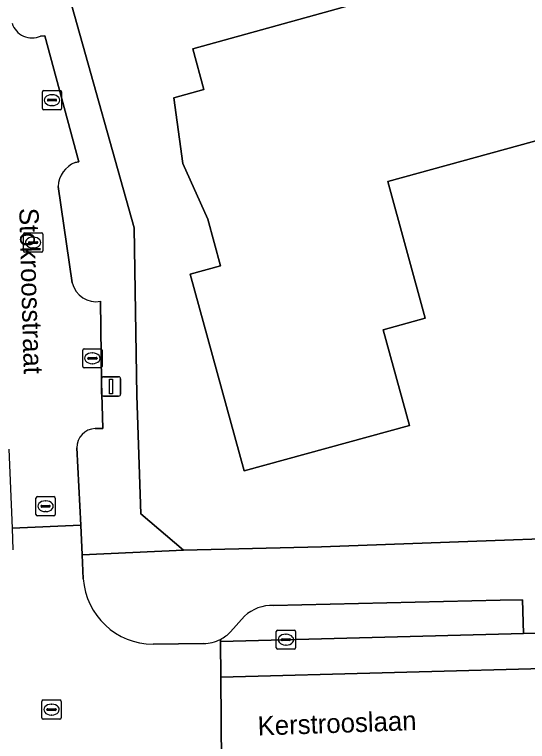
# Model space of a CAD drawing. Extents: x 162250 to 162661, y 380743 to 381606.
# Drawn here: x 162463.18 to 162489.81, y 381208.05 to 381245.79 of the extents above; entities that cross this region are included whole.
import ezdxf

# ---------------------------------------------------------------- set-up
doc = ezdxf.new("R2010")
doc.units = 0
for name, color, linetype in [('IMGEO_Erf', 7, 'Continuous'), ('IMGEO_Kolk', 7, 'Continuous'), ('IMGEO_Lichtmast', 7, 'Continuous'), ('IMGEO_Openbare_ruimte_label', 7, 'Continuous'), ('IMGEO_Pand', 7, 'Continuous'), ('IMGEO_Parkeervlak_open', 7, 'Continuous'), ('IMGEO_Rijbaan_lokaal_gesloten', 7, 'Continuous'), ('IMGEO_Rijbaan_lokaal_open', 7, 'Continuous'), ('IMGEO_Rioolput', 7, 'Continuous'), ('IMGEO_Voetpad_open', 7, 'Continuous')]:
    doc.layers.add(name, color=color, linetype=linetype)

msp = doc.modelspace()

# ---------------------------------------------------------------- linework, layer by layer
at = {"layer": 'IMGEO_Erf'}
for points in [[(162483.41, 381296.431), (162484.252, 381293.44), (162485.557, 381288.81), (162487.915, 381289.474), (162489.139, 381285.129), (162481.898, 381283.088), (162489.53, 381256.012), (162490.379, 381256.238), (162488.877, 381261.871), (162488.029, 381265.051), (162490.836, 381265.799), (162491.673, 381262.659), (162492.929, 381257.949), (162495.938, 381258.751), (162496.981, 381254.838), (162490.359, 381253.072), (162466.151, 381246.25), (162469.398, 381234.727), (162469.535, 381226.012), (162469.743, 381219.874), (162471.962, 381217.984), (162479.111, 381218.153), (162500, 381218.921)], [(162515.403, 381250), (162521.602, 381227.476), (162511, 381224.549), (162507.727, 381236.407), (162506.204, 381236.937), (162505.044, 381241.351), (162504.565, 381243.175), (162500, 381241.919), (162482.554, 381237.116), (162484.506, 381230.024), (162482.322, 381229.422), (162483.689, 381224.455), (162475.108, 381222.092), (162472.293, 381232.317), (162473.878, 381232.753), (162473.212, 381235.174), (162471.912, 381238.051), (162471.446, 381241.461), (162473.016, 381241.894), (162472.432, 381244.017), (162473.252, 381244.243), (162480.7, 381246.293)]]:
    msp.add_lwpolyline(points, dxfattribs=at)
at = {"layer": 'IMGEO_Kolk'}
for p, q in [((162464.703, 381241.848), (162465.555, 381241.848)), ((162464.628, 381240.922), (162464.628, 381241.774)), ((162465.116, 381241.628), (162465.141, 381241.628)), ((162465.629, 381241.774), (162465.629, 381240.922)), ((162464.887, 381241.342), (162464.887, 381241.354)), ((162465.325, 381241.305), (162464.927, 381241.305)), ((162464.93, 381241.391), (162465.328, 381241.391)), ((162465.139, 381241.068), (162465.114, 381241.068)), ((162465.371, 381241.354), (162465.371, 381241.342)), ((162465.555, 381240.848), (162464.703, 381240.848)), ((162466.723, 381227.517), (162466.723, 381228.369)), ((162466.798, 381228.443), (162467.65, 381228.443)), ((162467.724, 381228.369), (162467.724, 381227.517)), ((162466.982, 381227.937), (162466.982, 381227.949)), ((162467.42, 381227.9), (162467.022, 381227.9)), ((162467.025, 381227.986), (162467.423, 381227.986)), ((162467.211, 381228.223), (162467.236, 381228.223)), ((162467.466, 381227.949), (162467.466, 381227.937)), ((162467.234, 381227.663), (162467.209, 381227.663)), ((162467.65, 381227.443), (162466.798, 381227.443)), ((162464.295, 381219.837), (162464.295, 381220.689)), ((162464.37, 381220.763), (162465.222, 381220.763)), ((162465.296, 381220.689), (162465.296, 381219.837)), ((162464.783, 381220.543), (162464.808, 381220.543)), ((162464.554, 381220.257), (162464.554, 381220.269)), ((162464.992, 381220.22), (162464.594, 381220.22)), ((162464.597, 381220.306), (162464.995, 381220.306)), ((162464.806, 381219.983), (162464.781, 381219.983)), ((162465.038, 381220.269), (162465.038, 381220.257)), ((162465.222, 381219.763), (162464.37, 381219.763)), ((162476.769, 381212.907), (162476.769, 381213.759)), ((162476.844, 381213.833), (162477.696, 381213.833)), ((162477.257, 381213.613), (162477.282, 381213.613)), ((162477.77, 381213.759), (162477.77, 381212.907)), ((162477.028, 381213.327), (162477.028, 381213.339)), ((162477.466, 381213.29), (162477.068, 381213.29)), ((162477.071, 381213.376), (162477.469, 381213.376)), ((162477.512, 381213.339), (162477.512, 381213.327)), ((162477.696, 381212.833), (162476.844, 381212.833)), ((162477.28, 381213.053), (162477.255, 381213.053))]:
    msp.add_line(p, q, dxfattribs=at)
for points in [[(162464.703, 381241.848), (162465.555, 381241.848)], [(162464.628, 381240.922), (162464.628, 381241.774)], [(162465.629, 381241.774), (162465.629, 381240.922)], [(162465.555, 381240.848), (162464.703, 381240.848)], [(162466.723, 381227.517), (162466.723, 381228.369)], [(162466.798, 381228.443), (162467.65, 381228.443)], [(162467.724, 381228.369), (162467.724, 381227.517)], [(162467.65, 381227.443), (162466.798, 381227.443)], [(162464.295, 381219.837), (162464.295, 381220.689)], [(162464.37, 381220.763), (162465.222, 381220.763)], [(162465.296, 381220.689), (162465.296, 381219.837)], [(162465.222, 381219.763), (162464.37, 381219.763)], [(162476.769, 381212.907), (162476.769, 381213.759)], [(162476.844, 381213.833), (162477.696, 381213.833)], [(162477.77, 381213.759), (162477.77, 381212.907)], [(162477.696, 381212.833), (162476.844, 381212.833)]]:
    msp.add_lwpolyline(points, dxfattribs=at)
for centre, radius, start, end in [((162464.705, 381241.772), 0.0765, 91.552, 178.448), ((162464.705, 381241.772), 0.0765, 91.552, 178.448), ((162465.553, 381241.772), 0.0765, 1.552, 88.448), ((162465.553, 381241.772), 0.0765, 1.552, 88.448), ((162464.927, 381241.351), 0.0403, 85.8775, 175.7526), ((162464.924, 381241.341), 0.0366, 178.938, 274.7102), ((162465.328, 381241.348), 0.043, 264.8664, 352.4533), ((162465.332, 381241.353), 0.0386, 1.7309, 96.639), ((162464.705, 381240.924), 0.0765, 181.552, 268.448), ((162464.705, 381240.924), 0.0765, 181.552, 268.448), ((162465.553, 381240.924), 0.0765, 271.552, 358.448), ((162465.553, 381240.924), 0.0765, 271.552, 358.448), ((162466.8, 381228.367), 0.0765, 91.552, 178.448), ((162466.8, 381228.367), 0.0765, 91.552, 178.448), ((162467.648, 381228.367), 0.0765, 1.552, 88.448), ((162467.648, 381228.367), 0.0765, 1.552, 88.448), ((162467.022, 381227.946), 0.0403, 85.8775, 175.7526), ((162467.019, 381227.936), 0.0366, 178.938, 274.7102), ((162467.423, 381227.943), 0.043, 264.8664, 352.4533), ((162467.427, 381227.948), 0.0386, 1.7309, 96.639), ((162466.8, 381227.519), 0.0765, 181.552, 268.448), ((162466.8, 381227.519), 0.0765, 181.552, 268.448), ((162467.648, 381227.519), 0.0765, 271.552, 358.448), ((162467.648, 381227.519), 0.0765, 271.552, 358.448), ((162464.372, 381220.687), 0.0765, 91.552, 178.448), ((162464.372, 381220.687), 0.0765, 91.552, 178.448), ((162465.22, 381220.687), 0.0765, 1.552, 88.448), ((162465.22, 381220.687), 0.0765, 1.552, 88.448), ((162464.594, 381220.266), 0.0403, 85.8775, 175.7526), ((162464.591, 381220.256), 0.0366, 178.938, 274.7102), ((162464.995, 381220.263), 0.043, 264.8664, 352.4533), ((162464.999, 381220.268), 0.0386, 1.7309, 96.639), ((162464.372, 381219.839), 0.0765, 181.552, 268.448), ((162464.372, 381219.839), 0.0765, 181.552, 268.448), ((162465.22, 381219.839), 0.0765, 271.552, 358.448), ((162465.22, 381219.839), 0.0765, 271.552, 358.448), ((162476.846, 381213.757), 0.0765, 91.552, 178.448), ((162476.846, 381213.757), 0.0765, 91.552, 178.448), ((162477.694, 381213.757), 0.0765, 1.552, 88.448), ((162477.694, 381213.757), 0.0765, 1.552, 88.448), ((162477.068, 381213.336), 0.0403, 85.8775, 175.7526), ((162477.065, 381213.326), 0.0366, 178.938, 274.7102), ((162477.469, 381213.333), 0.043, 264.8664, 352.4533), ((162477.473, 381213.338), 0.0386, 1.7309, 96.639), ((162476.846, 381212.909), 0.0765, 181.552, 268.448), ((162476.846, 381212.909), 0.0765, 181.552, 268.448), ((162477.694, 381212.909), 0.0765, 271.552, 358.448), ((162477.694, 381212.909), 0.0765, 271.552, 358.448)]:
    msp.add_arc(centre, radius, start, end, dxfattribs=at)
for centre, major_axis, ratio, start_param, end_param in [((162465.115, 381241.348), (-0.387, 0.002), 0.722429, 4.712389, 7.853982), ((162465.14, 381241.348), (-0.39, 0.002), 0.717154, 1.570796, 4.712389), ((162467.21, 381227.943), (-0.387, 0.002), 0.722429, 4.712389, 7.853982), ((162467.235, 381227.943), (-0.39, 0.002), 0.717154, 1.570796, 4.712389), ((162464.782, 381220.263), (-0.387, 0.002), 0.722429, 4.712389, 7.853982), ((162464.807, 381220.263), (-0.39, 0.002), 0.717154, 1.570796, 4.712389), ((162477.256, 381213.333), (-0.387, 0.002), 0.722429, 4.712389, 7.853982), ((162477.281, 381213.333), (-0.39, 0.002), 0.717154, 1.570796, 4.712389)]:
    msp.add_ellipse(centre, major_axis=major_axis, ratio=ratio, start_param=start_param, end_param=end_param, dxfattribs=at)
at = {"layer": 'IMGEO_Lichtmast'}
for p, q in [((162467.699, 381226.081), (162467.699, 381226.881)), ((162467.699, 381226.881), (162467.699, 381226.081)), ((162467.799, 381226.981), (162468.589, 381226.981)), ((162468.589, 381226.981), (162467.799, 381226.981)), ((162468.689, 381226.881), (162468.689, 381226.081)), ((162468.689, 381226.081), (162468.689, 381226.881)), ((162468.589, 381225.981), (162467.799, 381225.981)), ((162467.799, 381225.981), (162468.589, 381225.981))]:
    msp.add_line(p, q, dxfattribs=at)
msp.add_lwpolyline([(162468.119, 381226.856), (162468.269, 381226.856), (162468.269, 381226.106), (162468.119, 381226.106), (162468.119, 381226.856)], dxfattribs=at)
for centre, start, end in [((162467.799, 381226.881), 90, 180), ((162467.799, 381226.881), 90, 180), ((162468.589, 381226.881), 0, 90), ((162468.589, 381226.881), 360, 90), ((162467.799, 381226.081), 180, 270), ((162467.799, 381226.081), 180, 270), ((162468.589, 381226.081), 270, 0), ((162468.589, 381226.081), 270, 0)]:
    msp.add_arc(centre, 0.1, start, end, dxfattribs=at)
at = {"layer": 'IMGEO_Pand'}
msp.add_lwpolyline([(162480.7, 381246.293), (162473.252, 381244.243), (162472.432, 381244.017), (162473.016, 381241.894), (162471.446, 381241.461), (162471.912, 381238.051), (162473.212, 381235.174), (162473.878, 381232.753), (162472.293, 381232.317), (162475.108, 381222.092), (162483.689, 381224.455), (162482.322, 381229.422), (162484.506, 381230.024), (162482.554, 381237.116), (162500, 381241.919), (162504.565, 381243.175), (162505.044, 381241.351), (162506.204, 381236.937), (162507.727, 381236.407), (162511, 381224.549), (162521.602, 381227.476), (162515.403, 381250)], dxfattribs=at)
at = {"layer": 'IMGEO_Parkeervlak_open'}
for points in [[(162473.871, 381213.35), (162473.872, 381213.24), (162488.965, 381213.644), (162489.611, 381213.66), (162489.548, 381215.396)], [(162489.548, 381215.396), (162488.396, 381215.377), (162476.625, 381215.101)], [(162475.126, 381214.554), (162474.401, 381213.741)]]:
    msp.add_lwpolyline(points, dxfattribs=at)
for centre, radius, start, end in [((162476.511, 381213.087), 2.017, 86.7465, 133.3486), ((162472.943, 381215.163), 2.037, 297.1123, 315.7227)]:
    msp.add_arc(centre, radius, start, end, dxfattribs=at)
at = {"layer": 'IMGEO_Rijbaan_lokaal_gesloten'}
for points in [[(162521.96, 381221.094), (162507.071, 381217.068), (162501.745, 381215.668), (162500, 381215.221), (162498.076, 381214.728), (162494.565, 381213.842), (162493.619, 381213.751), (162489.611, 381213.66), (162488.965, 381213.644), (162473.872, 381213.24), (162473.89, 381211.391), (162491.929, 381211.876)], [(162466.754, 381216.49), (162466.693, 381217.747), (162466.619, 381219.285), (162463.052, 381219.115), (162463.096, 381218.006)], [(162473.89, 381211.391), (162473.872, 381213.24), (162473.871, 381213.35)], [(162473.003, 381213.135), (162470.375, 381213.095)], [(162491.929, 381211.876), (162473.89, 381211.391), (162473.934, 381206.871), (162497.476, 381207.679)], [(162472.17, 381205.029), (162473.89, 381205.065), (162473.952, 381205.067), (162473.934, 381206.871), (162473.89, 381211.391)]]:
    msp.add_lwpolyline(points, dxfattribs=at)
for centre, radius, start, end in [((162470.405, 381216.755), 3.661, 184.1581, 269.5319), ((162472.961, 381215.162), 2.028, 271.1744, 296.6495)]:
    msp.add_arc(centre, radius, start, end, dxfattribs=at)
at = {"layer": 'IMGEO_Rijbaan_lokaal_open'}
for points in [[(162464.753, 381244.683), (162464.533, 381244.676)], [(162466.331, 381238.111), (162466.522, 381238.148), (162464.753, 381244.683)], [(162466.177, 381231.866), (162465.443, 381236.864)], [(162467.367, 381224.298), (162467.76, 381224.306), (162467.698, 381226.707), (162467.651, 381230.904)], [(162462.89, 381223.225), (162463.052, 381219.115), (162466.619, 381219.285), (162466.425, 381223.298)]]:
    msp.add_lwpolyline(points, dxfattribs=at)
for centre, radius, start, end in [((162464.085, 381245.642), 1.065, 196.5736, 294.9093), ((162466.853, 381236.8), 1.411, 111.7036, 177.3863), ((162467.418, 381232.157), 1.275, 193.2113, 280.5281), ((162467.409, 381223.315), 0.984, 92.4565, 180.9648)]:
    msp.add_arc(centre, radius, start, end, dxfattribs=at)
at = {"layer": 'IMGEO_Rioolput'}
for p, q in [((162463.648, 381233.529), (162463.648, 381234.381)), ((162463.723, 381234.455), (162464.575, 381234.455)), ((162464.649, 381234.381), (162464.649, 381233.529)), ((162463.907, 381233.949), (162463.907, 381233.961)), ((162464.345, 381233.912), (162463.947, 381233.912)), ((162463.95, 381233.998), (162464.348, 381233.998)), ((162464.136, 381234.235), (162464.161, 381234.235)), ((162464.391, 381233.961), (162464.391, 381233.949)), ((162464.159, 381233.675), (162464.134, 381233.675)), ((162464.575, 381233.455), (162463.723, 381233.455)), ((162464.603, 381209.275), (162464.603, 381210.127)), ((162464.678, 381210.201), (162465.53, 381210.201)), ((162465.604, 381210.127), (162465.604, 381209.275)), ((162464.905, 381209.744), (162465.303, 381209.744)), ((162465.091, 381209.981), (162465.116, 381209.981)), ((162464.862, 381209.695), (162464.862, 381209.707)), ((162465.3, 381209.658), (162464.902, 381209.658)), ((162465.114, 381209.421), (162465.089, 381209.421)), ((162465.346, 381209.707), (162465.346, 381209.695)), ((162465.53, 381209.201), (162464.678, 381209.201))]:
    msp.add_line(p, q, dxfattribs=at)
for points in [[(162463.648, 381233.529), (162463.648, 381234.381)], [(162463.723, 381234.455), (162464.575, 381234.455)], [(162464.649, 381234.381), (162464.649, 381233.529)], [(162464.575, 381233.455), (162463.723, 381233.455)], [(162464.603, 381209.275), (162464.603, 381210.127)], [(162464.678, 381210.201), (162465.53, 381210.201)], [(162465.604, 381210.127), (162465.604, 381209.275)], [(162465.53, 381209.201), (162464.678, 381209.201)]]:
    msp.add_lwpolyline(points, dxfattribs=at)
for centre, radius, start, end in [((162463.725, 381234.379), 0.0765, 91.552, 178.448), ((162463.725, 381234.379), 0.0765, 91.552, 178.448), ((162464.573, 381234.379), 0.0765, 1.552, 88.448), ((162464.573, 381234.379), 0.0765, 1.552, 88.448), ((162463.947, 381233.958), 0.0403, 85.8775, 175.7526), ((162463.944, 381233.948), 0.0366, 178.938, 274.7102), ((162464.348, 381233.955), 0.043, 264.8664, 352.4533), ((162464.352, 381233.96), 0.0386, 1.7309, 96.639), ((162463.725, 381233.531), 0.0765, 181.552, 268.448), ((162463.725, 381233.531), 0.0765, 181.552, 268.448), ((162464.573, 381233.531), 0.0765, 271.552, 358.448), ((162464.573, 381233.531), 0.0765, 271.552, 358.448), ((162464.68, 381210.125), 0.0765, 91.552, 178.448), ((162464.68, 381210.125), 0.0765, 91.552, 178.448), ((162465.528, 381210.125), 0.0765, 1.552, 88.448), ((162465.528, 381210.125), 0.0765, 1.552, 88.448), ((162464.902, 381209.704), 0.0403, 85.8775, 175.7526), ((162465.307, 381209.706), 0.0386, 1.7309, 96.639), ((162464.899, 381209.694), 0.0366, 178.938, 274.7102), ((162465.303, 381209.701), 0.043, 264.8664, 352.4533), ((162464.68, 381209.277), 0.0765, 181.552, 268.448), ((162464.68, 381209.277), 0.0765, 181.552, 268.448), ((162465.528, 381209.277), 0.0765, 271.552, 358.448), ((162465.528, 381209.277), 0.0765, 271.552, 358.448)]:
    msp.add_arc(centre, radius, start, end, dxfattribs=at)
for centre, major_axis, ratio, start_param, end_param in [((162464.135, 381233.955), (-0.387, 0.002), 0.722429, 4.712389, 7.853982), ((162464.16, 381233.955), (-0.39, 0.002), 0.717154, 1.570796, 4.712389), ((162465.09, 381209.701), (-0.387, 0.002), 0.722429, 4.712389, 7.853982), ((162465.115, 381209.701), (-0.39, 0.002), 0.717154, 1.570796, 4.712389)]:
    msp.add_ellipse(centre, major_axis=major_axis, ratio=ratio, start_param=start_param, end_param=end_param, dxfattribs=at)
at = {"layer": 'IMGEO_Voetpad_open'}
for points in [[(162469.535, 381226.012), (162469.398, 381234.727), (162466.151, 381246.25), (162465.361, 381249.054), (162465.094, 381250), (162450.776, 381300.808), (162437.221, 381349.572)], [(162464.533, 381244.676), (162464.753, 381244.683), (162466.522, 381238.148), (162466.331, 381238.111)], [(162465.443, 381236.864), (162466.177, 381231.866)], [(162467.651, 381230.904), (162467.698, 381226.707), (162467.76, 381224.306), (162467.367, 381224.298)], [(162466.425, 381223.298), (162466.619, 381219.285), (162466.693, 381217.747), (162471.962, 381217.984), (162469.743, 381219.874), (162469.535, 381226.012)], [(162476.625, 381215.101), (162488.396, 381215.377), (162489.548, 381215.396), (162489.611, 381213.66), (162493.619, 381213.751), (162494.565, 381213.842), (162498.076, 381214.728), (162497.952, 381215.212), (162500, 381215.737), (162501.621, 381216.152), (162501.745, 381215.668), (162507.071, 381217.068), (162521.96, 381221.094), (162522.084, 381221.127)], [(162500, 381218.921), (162479.111, 381218.153), (162471.962, 381217.984), (162466.693, 381217.747), (162466.754, 381216.49)], [(162474.401, 381213.741), (162475.126, 381214.554)], [(162470.375, 381213.095), (162473.003, 381213.135)]]:
    msp.add_lwpolyline(points, dxfattribs=at)
for centre, radius, start, end in [((162464.085, 381245.642), 1.065, 196.5736, 294.9093), ((162466.853, 381236.8), 1.411, 111.7036, 177.3863), ((162467.418, 381232.157), 1.275, 193.2113, 280.5281), ((162467.409, 381223.315), 0.984, 92.4565, 180.9648), ((162470.405, 381216.755), 3.661, 184.1581, 269.5319), ((162476.511, 381213.087), 2.017, 86.7465, 133.3486), ((162472.943, 381215.163), 2.037, 297.1123, 315.7227), ((162472.961, 381215.162), 2.028, 271.1744, 296.6495)]:
    msp.add_arc(centre, radius, start, end, dxfattribs=at)

# ---------------------------------------------------------------- texts
at = {"layer": 'IMGEO_Openbare_ruimte_label'}
for s, rotation, p in [('Stokroosstraat', 271.6039, (162463.425, 381235.739)), ('Kerstrooslaan', 2.0065, (162475.819, 381208.352))]:
    msp.add_text(s, height=1, rotation=rotation, dxfattribs=at).set_placement(p)

doc.saveas('drawing.dxf')
